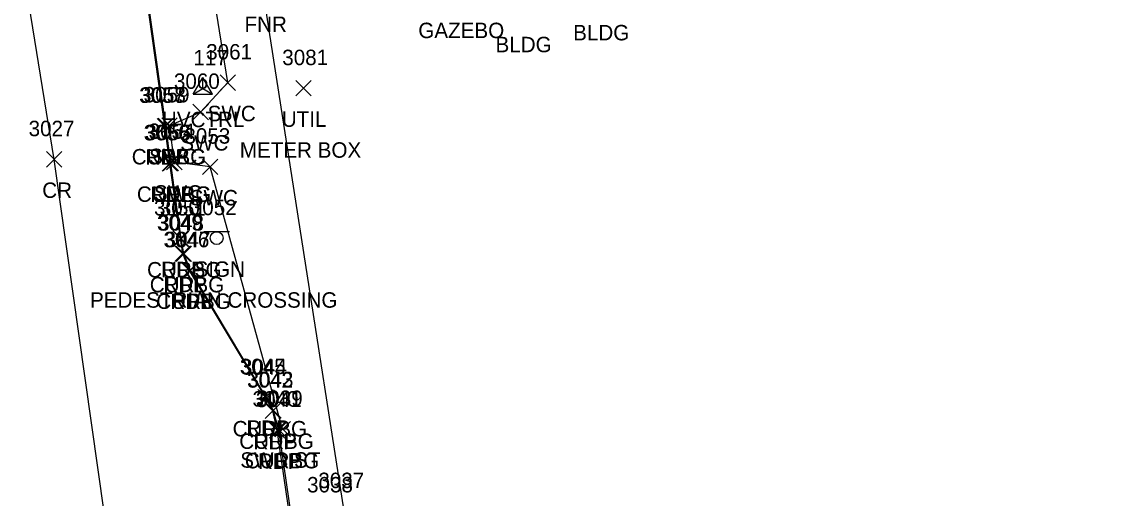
# Model space of a CAD drawing. Extents: x 1690689 to 1696275, y 438760 to 444007.
# Drawn here: x 1691139.8 to 1691281.9, y 442138.5 to 442200.2 of the extents above; entities that cross this region are included whole.
import ezdxf

# ---------------------------------------------------------------- set-up
doc = ezdxf.new("R2010")
doc.units = 0
for name, color, linetype in [('C_A', 7, 'Continuous'), ('C_I', 7, 'Continuous'), ('CPSM', 7, 'Continuous'), ('L_A', 7, 'Continuous'), ('L_C', 7, 'Continuous'), ('L_I', 7, 'Continuous'), ('LFNC', 7, 'Continuous'), ('P_A', 7, 'Continuous'), ('P_I', 7, 'Continuous'), ('P_TIC', 7, 'Continuous'), ('PET', 7, 'Continuous'), ('PRC', 7, 'Continuous'), ('R_A', 7, 'Continuous'), ('R_I', 7, 'Continuous'), ('R_TIC', 7, 'Continuous'), ('RC', 7, 'Continuous'), ('RSW', 7, 'Continuous'), ('S_A', 7, 'Continuous'), ('S_C', 7, 'Continuous'), ('S_I', 7, 'Continuous'), ('SSGN', 7, 'Continuous'), ('U_A', 7, 'Continuous'), ('U_C', 7, 'Continuous'), ('U_I', 7, 'Continuous'), ('UDEFAULT', 7, 'Continuous')]:
    doc.layers.add(name, color=color, linetype=linetype)

msp = doc.modelspace()

# ---------------------------------------------------------------- linework, layer by layer
at = {"layer": 'CPSM'}
for p, q in [((1691162.04, 442190.87), (1691163.29, 442193.03)), ((1691164.54, 442190.87), (1691163.29, 442193.03)), ((1691163.29, 442191.59), (1691163.29, 442193.03)), ((1691162.04, 442190.87), (1691163.29, 442191.59)), ((1691162.04, 442190.87), (1691164.54, 442190.87)), ((1691163.29, 442191.59), (1691163.29, 442191.59)), ((1691163.29, 442191.59), (1691164.54, 442190.87))]:
    msp.add_line(p, q, dxfattribs=at)
at = {"layer": 'LFNC'}
msp.add_lwpolyline([(1691236.26, 442030.05), (1691204.12, 442027.18), (1691197.58, 442031.02), (1691181.62, 442136.81), (1691171.16, 442203.93)], dxfattribs=at)
at = {"layer": 'P_TIC'}
for points in [[(1691157.37, 442185.73), (1691159.37, 442187.73)], [(1691159.37, 442185.73), (1691157.37, 442187.73)], [(1691143.02, 442181.42), (1691145.02, 442183.42)], [(1691145.02, 442181.42), (1691143.02, 442183.42)], [(1691158.01, 442180.88), (1691160.01, 442182.88)], [(1691160.01, 442180.88), (1691158.01, 442182.88)], [(1691159.39, 442171.14), (1691161.39, 442173.14)], [(1691161.39, 442171.14), (1691159.39, 442173.14)], [(1691159.68, 442169.2), (1691161.68, 442171.2)], [(1691161.68, 442169.2), (1691159.68, 442171.2)], [(1691160.58, 442167.02), (1691162.58, 442169.02)], [(1691162.58, 442167.02), (1691160.58, 442169.02)], [(1691170.43, 442150.58), (1691172.43, 442152.58)], [(1691172.43, 442150.58), (1691170.43, 442152.58)], [(1691171.37, 442148.83), (1691173.37, 442150.83)], [(1691173.37, 442148.83), (1691171.37, 442150.83)], [(1691171.95, 442146.3), (1691173.95, 442148.3)], [(1691173.95, 442146.3), (1691171.95, 442148.3)]]:
    msp.add_lwpolyline(points, dxfattribs=at)
at = {"layer": 'PET'}
msp.add_lwpolyline([(1691190.73, 442025.64), (1691172.95, 442147.3), (1691172.37, 442149.83), (1691171.43, 442151.58), (1691161.58, 442168.02), (1691160.68, 442170.2), (1691160.39, 442172.14), (1691159.01, 442181.88), (1691158.37, 442186.73), (1691151.51, 442235.26), (1691151.6, 442238.55), (1691146.74, 442268.79), (1691145.59, 442276.84), (1691144.75, 442284.62), (1691144.79, 442291.27), (1691145.07, 442296.4), (1691145.64, 442300.78), (1691146.44, 442305.8), (1691147.42, 442310.3), (1691150.53, 442320.15)], dxfattribs=at)
at = {"layer": 'PRC'}
msp.add_lwpolyline([(1691277.81, 441080.96), (1691253.5, 441214.94), (1691246.19, 441267.52), (1691239.79, 441327.83), (1691235.79, 441375.29), (1691233.27, 441422.2), (1691229.73, 441505.18), (1691226.6, 441557.92), (1691222.02, 441618.83), (1691218.57, 441657.04), (1691144.02, 442182.42), (1691112.43, 442376.83), (1691097.75, 442454.48), (1691089.73, 442499.13), (1691078.44, 442565.84)], dxfattribs=at)
at = {"layer": 'R_TIC'}
for points in [[(1691165.55, 442191.36), (1691167.55, 442193.36)], [(1691167.55, 442191.36), (1691165.55, 442193.36)], [(1691162.01, 442187.55), (1691164.01, 442189.55)], [(1691164.01, 442187.55), (1691162.01, 442189.55)], [(1691157.97, 442185.8), (1691159.97, 442187.8)], [(1691159.97, 442185.8), (1691157.97, 442187.8)], [(1691157.48, 442185.76), (1691159.48, 442187.76)], [(1691159.48, 442185.76), (1691157.48, 442187.76)], [(1691157.48, 442185.76), (1691159.48, 442187.76)], [(1691159.48, 442185.76), (1691157.48, 442187.76)], [(1691158.15, 442180.91), (1691160.15, 442182.91)], [(1691160.15, 442180.91), (1691158.15, 442182.91)], [(1691158.15, 442180.91), (1691160.15, 442182.91)], [(1691160.15, 442180.91), (1691158.15, 442182.91)], [(1691158.6, 442181.06), (1691160.6, 442183.06)], [(1691160.6, 442181.06), (1691158.6, 442183.06)], [(1691163.24, 442180.45), (1691165.24, 442182.45)], [(1691165.24, 442180.45), (1691163.24, 442182.45)], [(1691159.48, 442171.11), (1691161.48, 442173.11)], [(1691161.48, 442171.11), (1691159.48, 442173.11)], [(1691159.83, 442169.18), (1691161.83, 442171.18)], [(1691161.83, 442169.18), (1691159.83, 442171.18)], [(1691160.68, 442167.03), (1691162.68, 442169.03)], [(1691162.68, 442167.03), (1691160.68, 442169.03)], [(1691170.57, 442150.51), (1691172.57, 442152.51)], [(1691172.57, 442150.51), (1691170.57, 442152.51)], [(1691171.44, 442148.89), (1691173.44, 442150.89)], [(1691173.44, 442148.89), (1691171.44, 442150.89)], [(1691172.16, 442146.37), (1691174.16, 442148.37)], [(1691174.16, 442146.37), (1691172.16, 442148.37)], [(1691172.65, 442146.45), (1691174.65, 442148.45)], [(1691174.65, 442146.45), (1691172.65, 442148.45)]]:
    msp.add_lwpolyline(points, dxfattribs=at)
at = {"layer": 'RC'}
for points in [[(1691158.48, 442186.76), (1691151.6, 442235.35), (1691151.74, 442238.42), (1691152.5, 442240.73), (1691155.88, 442247.7), (1691156.47, 442250.58), (1691156.33, 442252.77), (1691155.8, 442254.68), (1691154.77, 442256.53), (1691148.52, 442264.85), (1691147.53, 442266.8), (1691146.9, 442268.8), (1691145.75, 442276.82), (1691144.92, 442284.7), (1691144.84, 442291.26), (1691145.2, 442296.34), (1691145.69, 442300.68), (1691146.52, 442305.82), (1691147.57, 442310.18), (1691150.62, 442320.1)], [(1691159.15, 442181.91), (1691158.48, 442186.76)], [(1691190.89, 442025.7), (1691173.16, 442147.37), (1691172.44, 442149.89), (1691171.57, 442151.51), (1691161.68, 442168.03), (1691160.83, 442170.18), (1691160.48, 442172.11), (1691159.15, 442181.91)]]:
    msp.add_lwpolyline(points, dxfattribs=at)
at = {"layer": 'RSW'}
msp.add_lwpolyline([(1691173.65, 442147.45), (1691164.24, 442181.45), (1691159.6, 442182.06), (1691158.97, 442186.8), (1691163.01, 442188.55), (1691166.55, 442192.36), (1691154.22, 442268.79), (1691153.3, 442278.85), (1691153.14, 442289.14), (1691154.2, 442299.81), (1691156.14, 442309.64), (1691159.16, 442319.87), (1691163.64, 442329.48), (1691169.43, 442337.95), (1691175.96, 442345.39), (1691184.23, 442352.79), (1691192.51, 442358.59), (1691201.39, 442363.4), (1691210.8, 442367.4), (1691220.98, 442369.51), (1691275.77, 442377.07), (1691323.58, 442378.78), (1691431.09, 442393.37)], dxfattribs=at)
at = {"layer": 'SSGN'}
for p, q in [((1691163.44, 442173.05), (1691166.77, 442173.05)), ((1691165.09, 442172.21), (1691165.09, 442172.21))]:
    msp.add_line(p, q, dxfattribs=at)
msp.add_circle((1691165.09, 442172.21), 0.833, dxfattribs=at)
at = {"layer": 'UDEFAULT'}
for points in [[(1691175.37, 442190.63), (1691177.37, 442192.63)], [(1691177.37, 442190.63), (1691175.37, 442192.63)]]:
    msp.add_lwpolyline(points, dxfattribs=at)

# ---------------------------------------------------------------- texts
at = {"layer": 'C_A'}
msp.add_text('HVCTRL', height=2, dxfattribs=at).set_placement((1691157.99, 442186.59))
at = {"layer": 'C_I'}
msp.add_text('117', height=2, dxfattribs=at).set_placement((1691162.06, 442194.59))
at = {"layer": 'L_A'}
for s, p in [('FNR', (1691168.7, 442198.93)), ('BLDG', (1691211.34, 442197.84)), ('BLDG', (1691201.27, 442196.3))]:
    msp.add_text(s, height=2, dxfattribs=at).set_placement(p)
at = {"layer": 'L_C'}
msp.add_text('GAZEBO', height=2, dxfattribs=at).set_placement((1691191.25, 442198.13))
msp.add_text('GAZEBO', height=2, dxfattribs=at).set_placement((1691191.25, 442198.13))
at = {"layer": 'L_I'}
msp.add_text('3037', height=2, dxfattribs=at).set_placement((1691178.28, 442139.81))
at = {"layer": 'P_A'}
for s, p in [('RDP', (1691155.85, 442181.73)), ('CR', (1691142.46, 442177.42)), ('RDP', (1691156.5, 442176.88)), ('RDP', (1691157.88, 442167.14)), ('RDP', (1691158.17, 442165.2)), ('RDP', (1691159.07, 442163.02)), ('RDP', (1691168.92, 442146.58)), ('RDP', (1691169.86, 442144.83)), ('RDP', (1691170.44, 442142.3))]:
    msp.add_text(s, height=2, dxfattribs=at).set_placement(p)
at = {"layer": 'P_I'}
for s, p in [('3057', (1691155.03, 442189.73)), ('3027', (1691140.69, 442185.42)), ('3056', (1691155.62, 442184.88)), ('3050', (1691156.96, 442175.14)), ('3049', (1691157.34, 442173.2)), ('3046', (1691158.19, 442171.02)), ('3045', (1691168.09, 442154.58)), ('3042', (1691169.03, 442152.83)), ('3041', (1691170.18, 442150.3))]:
    msp.add_text(s, height=2, dxfattribs=at).set_placement(p)
at = {"layer": 'R_A'}
for s, p in [('SWC', (1691163.92, 442187.36)), ('SWC', (1691160.37, 442183.55)), ('CURBC', (1691154.07, 442181.76)), ('CURBG', (1691154.07, 442181.76)), ('SWC', (1691156.33, 442181.8)), ('CURBG', (1691154.74, 442176.91)), ('CURBC', (1691154.74, 442176.91)), ('SWC', (1691156.96, 442177.06)), ('SWC', (1691161.6, 442176.45)), ('CURBG', (1691156.06, 442167.11)), ('CURBG', (1691156.41, 442165.18)), ('CURBG', (1691157.26, 442163.03)), ('CURBG', (1691167.16, 442146.51)), ('CURBG', (1691168.02, 442144.89)), ('SWC ST', (1691168.15, 442142.45)), ('CURBG', (1691168.74, 442142.37))]:
    msp.add_text(s, height=2, dxfattribs=at).set_placement(p)
at = {"layer": 'R_I'}
for s, p in [('3061', (1691163.73, 442195.36)), ('3060', (1691159.54, 442191.55)), ('3058', (1691155.14, 442189.76)), ('3058', (1691155.14, 442189.76)), ('3059', (1691155.62, 442189.8)), ('3055', (1691155.82, 442184.91)), ('3055', (1691155.82, 442184.91)), ('3054', (1691156.26, 442185.06)), ('3053', (1691160.9, 442184.45)), ('3051', (1691157.71, 442175.11)), ('3048', (1691157.49, 442173.18)), ('3047', (1691158.34, 442171.03)), ('3044', (1691168.24, 442154.51)), ('3043', (1691169.1, 442152.89)), ('3040', (1691169.74, 442150.37)), ('3039', (1691170.3, 442150.45)), ('3038', (1691176.82, 442139.25)), ('3038', (1691176.82, 442139.25))]:
    msp.add_text(s, height=2, dxfattribs=at).set_placement(p)
at = {"layer": 'S_A'}
msp.add_text('SIGN', height=2, dxfattribs=at).set_placement((1691162.22, 442167.19))
at = {"layer": 'S_C'}
msp.add_text('PEDESTRIAN CROSSING', height=2, dxfattribs=at).set_placement((1691148.66, 442163.19))
at = {"layer": 'S_I'}
msp.add_text('3052', height=2, dxfattribs=at).set_placement((1691161.73, 442175.19))
at = {"layer": 'U_A'}
msp.add_text('UTIL', height=2, dxfattribs=at).set_placement((1691173.54, 442186.63))
at = {"layer": 'U_C'}
msp.add_text('METER BOX', height=2, dxfattribs=at).set_placement((1691168.09, 442182.63))
at = {"layer": 'U_I'}
msp.add_text('3081', height=2, dxfattribs=at).set_placement((1691173.6, 442194.63))

doc.saveas('drawing.dxf')
